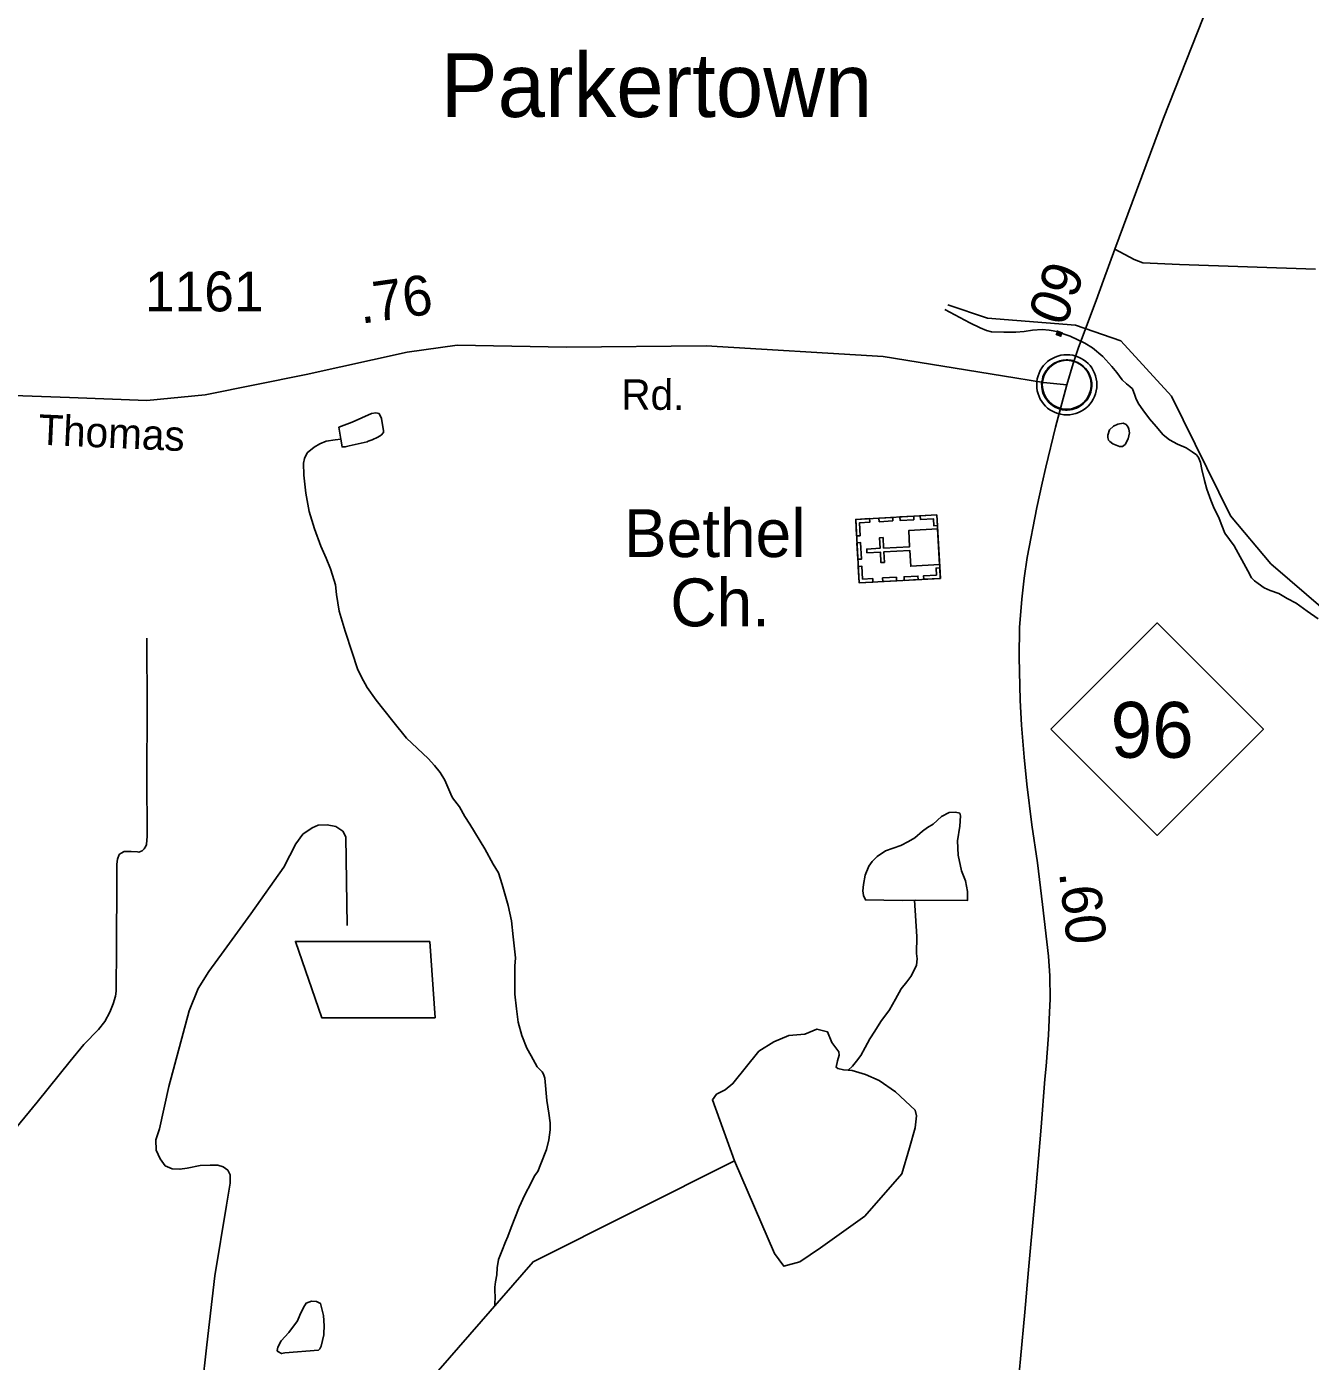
# Model space of a CAD drawing. Extents: x 2082433 to 2279600, y 546599 to 755198.
# Drawn here: x 2170889 to 2174911, y 601594 to 605776 of the extents above; entities that cross this region are included whole.
import ezdxf

# ---------------------------------------------------------------- set-up
doc = ezdxf.new("R2010")
doc.units = 0
for name, color, linetype in [('Exist Civil Demographics Community CELL', 7, 'Continuous'), ('Exist Civil Demographics Community Label', 7, 'Continuous'), ('Exist Cultural Church with Cemetery CELL', 7, 'Continuous'), ('Exist Cultural Church with Cemetery Label', 7, 'Continuous'), ('Exist Hydrographic Creek Single Shore', 7, 'Continuous'), ('Exist Hydrographic Misc Water Feature', 7, 'Continuous'), ('Exist Hydrographic Pond Under 1500 Sq Ft', 7, 'Continuous'), ('Exist Road Non-System Type 51', 7, 'Continuous'), ('Exist Road Primary NC Attributed', 7, 'Continuous'), ('Exist Road Primary NC Service Mileage Hundredths English Label', 7, 'Continuous'), ('Exist Road Primary NC Shield CELL', 7, 'Continuous'), ('Exist Road Primary NC Shield Number Label', 7, 'Continuous'), ('Exist Road Secondary Mileage Hundredths English Label', 7, 'Continuous'), ('Exist Road Secondary Type 51 Attributed', 7, 'Continuous'), ('Exist Road Secondary Type 51 Label', 7, 'Continuous'), ('Exist Road Secondary Type 51 Number Label', 7, 'Continuous')]:
    doc.layers.add(name, color=color, linetype=linetype)

msp = doc.modelspace()

# ---------------------------------------------------------------- linework, layer by layer
at = {"layer": 'Exist Civil Demographics Community CELL'}
msp.add_lwpolyline([(2174070.3, 604665.9), (2174071.3, 604671.5), (2174073.1, 604678.1), (2174076, 604685.3), (2174078.9, 604691), (2174082.3, 604696.8), (2174086, 604701.9), (2174090, 604706.3), (2174094.6, 604710.9), (2174100.1, 604715.5), (2174105.5, 604719.1), (2174110.4, 604722), (2174115.5, 604724.4), (2174120.9, 604726.7), (2174126.6, 604728.6), (2174130.9, 604729.7), (2174135.7, 604730.4), (2174139.9, 604731.2), (2174146.2, 604731.4), (2174150.7, 604731.3), (2174156.3, 604731.1), (2174161.2, 604730.3), (2174166.1, 604729.3), (2174171.1, 604727.9), (2174176.3, 604726), (2174183, 604723.1), (2174189.2, 604719.6), (2174194.3, 604716), (2174199.5, 604712), (2174202.8, 604708.9), (2174206.9, 604704.5), (2174210.8, 604699.8), (2174213.8, 604695.2), (2174217, 604690.2), (2174219.4, 604685), (2174221.4, 604680), (2174223, 604675), (2174224.3, 604670.4), (2174225.4, 604664.4), (2174226, 604659.7), (2174226.3, 604653.7), (2174226.1, 604647.9), (2174225.5, 604642.2), (2174224.6, 604636.7), (2174222.9, 604630.6), (2174221.1, 604624.7), (2174218.8, 604619.7), (2174215.6, 604613.7), (2174212.3, 604608.3), (2174208.9, 604603.6), (2174204.6, 604598.9), (2174199.3, 604593.9), (2174194.3, 604589.8), (2174189.3, 604586.4), (2174185, 604583.9), (2174178.2, 604580.6), (2174171, 604577.9), (2174165.1, 604576.5), (2174158.5, 604575.2), (2174154.1, 604574.7), (2174149.6, 604574.4), (2174144, 604574.4), (2174139.7, 604574.8), (2174134.1, 604575.6), (2174128.2, 604576.9), (2174123.6, 604578.2), (2174118.4, 604580.1), (2174113.8, 604582), (2174109.9, 604584.3), (2174103.1, 604588.4), (2174097.5, 604592.6), (2174092.6, 604597.1), (2174088.1, 604602), (2174084.9, 604605.9), (2174082, 604610.1), (2174077.9, 604617.2), (2174076.2, 604620.8), (2174074.4, 604624.8), (2174071.9, 604633), (2174070.3, 604640), (2174069.6, 604645.2), (2174069.3, 604651.5), (2174069.2, 604656.2), (2174069.8, 604662.7)], close=True, dxfattribs=at)
for centre, radius in [((2174147.9, 604653.5), 94.3), ((2174147.7, 604653.8), 76.7)]:
    msp.add_circle(centre, radius, dxfattribs=at)
at = {"layer": 'Exist Cultural Church with Cemetery CELL'}
for points in [[(2173497.5, 604032.9), (2173486.4, 604231.6), (2173740.6, 604245.8), (2173751.7, 604047)], [(2173529.7, 604234.1), (2173530.3, 604222.8), (2173498.2, 604221), (2173500.4, 604180.5), (2173489.3, 604179.9), (2173486.5, 604231.7)], [(2173603.3, 604226.8), (2173560.1, 604224.4), (2173559.4, 604235.7), (2173602.7, 604238.1)], [(2173669.1, 604230.4), (2173625.9, 604228), (2173625.2, 604239.4), (2173668.5, 604241.8)], [(2173742.5, 604212.7), (2173731, 604212.1), (2173729.8, 604234), (2173689.4, 604231.8), (2173688.8, 604242.9), (2173740.6, 604245.8)], [(2173749.3, 604090), (2173743, 604202), (2173652.6, 604197), (2173655.4, 604146.3), (2173574.1, 604141.8), (2173572.2, 604174.7), (2173561.2, 604174.1), (2173563.1, 604141.2), (2173520.9, 604138.8), (2173521.6, 604127.2), (2173563.7, 604129.6), (2173565.6, 604096.5), (2173576.5, 604097.1), (2173574.7, 604130.2), (2173656.1, 604134.7), (2173658.8, 604085)], [(2173493.4, 604106.8), (2173490.5, 604158.6), (2173501.9, 604159.2), (2173504.7, 604107.5)], [(2173540.7, 604035.3), (2173540.1, 604046.6), (2173507.9, 604044.8), (2173505.7, 604085.3), (2173494.6, 604084.7), (2173497.5, 604032.9)], [(2173614.7, 604039.4), (2173571.5, 604037), (2173570.9, 604048.3), (2173614.1, 604050.7)], [(2173681.9, 604043.1), (2173638.6, 604040.7), (2173638, 604052), (2173681.2, 604054.4)], [(2173749.8, 604080), (2173738.3, 604079.4), (2173739.6, 604057.4), (2173699.2, 604055.2), (2173699.8, 604044.1), (2173751.6, 604046.9)]]:
    msp.add_lwpolyline(points, close=True, dxfattribs=at)
at = {"layer": 'Exist Hydrographic Creek Single Shore'}
for points in [[(2171873.3, 604482.9), (2171855.3, 604480.8), (2171827.2, 604476.5), (2171807.3, 604468.6), (2171789.5, 604458.3), (2171767.7, 604440.1), (2171759.5, 604422.2), (2171756, 604408.2), (2171757.7, 604370.2), (2171764, 604314.1), (2171774.5, 604256.1), (2171790.9, 604202.2), (2171810.8, 604148.4), (2171827.6, 604110.7), (2171841.3, 604076.5), (2171847.5, 604056.6), (2171856.1, 604026.8), (2171860, 603996.6), (2171868.4, 603944.7), (2171886.7, 603881.1), (2171909.2, 603815.2), (2171925.2, 603763.4), (2171937.5, 603737.2), (2171955.5, 603705.6), (2171983.8, 603665.7), (2172036.1, 603599.8), (2172078.6, 603546.3), (2172146.7, 603482.5), (2172166.8, 603460.8), (2172184.8, 603439), (2172199.1, 603415), (2172217.4, 603371.2), (2172223.3, 603359), (2172245.5, 603331.3), (2172261.9, 603301.3), (2172277.9, 603277.3), (2172324.4, 603199.8), (2172350.5, 603152), (2172367.1, 603123.9), (2172379, 603088.1), (2172397.2, 603022), (2172407.5, 602974.3), (2172413.6, 602924.3), (2172417.9, 602886.3), (2172420.6, 602858.4), (2172418.4, 602832.3), (2172418.8, 602786.4), (2172418.6, 602744.3), (2172423.3, 602698.6), (2172429.4, 602656.7), (2172439.9, 602614.5), (2172455.9, 602574.8), (2172469.6, 602550.8), (2172488.3, 602516.8), (2172504.3, 602501), (2172508.4, 602493.1), (2172512.5, 602481.1), (2172518.6, 602411.2), (2172524.8, 602370.9), (2172529.1, 602341.1), (2172529.3, 602319.2), (2172525.2, 602287.3), (2172517.6, 602257.2), (2172499.6, 602213), (2172490.1, 602188.8), (2172480.1, 602174.9), (2172470, 602152.9), (2172450.1, 602115), (2172432.3, 602076.7), (2172418.6, 602042.7), (2172407.3, 602012.8), (2172397, 601984.7), (2172389.2, 601968.5), (2172377.3, 601938.6), (2172367.5, 601912.5), (2172363.6, 601886.4), (2172361.6, 601864.4), (2172358.1, 601842.6), (2172356.2, 601826.2), (2172356, 601810.4), (2172356.4, 601800.2), (2172356, 601768.5)], [(2171264.9, 603859.5), (2171266.6, 603633.8), (2171265.1, 603429.6), (2171266.8, 603239.5), (2171264.5, 603213.5), (2171262.7, 603207.7), (2171256.7, 603199.7), (2171251, 603193.7), (2171240.5, 603189.6), (2171236.6, 603189.7), (2171216.5, 603191.6), (2171194.8, 603191.2), (2171184.6, 603185.5), (2171178.8, 603181.5), (2171173.1, 603167.3), (2171171.2, 603151.4), (2171171, 603099.5), (2171170.8, 602893.1), (2171169.6, 602753.4), (2171167.3, 602737.5), (2171159.5, 602713.5), (2171149.7, 602687.4), (2171133.9, 602659), (2171113.8, 602633.3), (2171068.3, 602587), (2171024.8, 602534.8), (2170921.3, 602406), (2170829.8, 602293.7)], [(2173670.4, 603038.3), (2173678.4, 602925.3), (2173676.7, 602871.2), (2173678.8, 602855.4), (2173677.1, 602835.4), (2173668.9, 602817.2), (2173659.1, 602799.2), (2173647.2, 602783.2), (2173629.4, 602761.1), (2173611.3, 602729), (2173592, 602695), (2173565.6, 602658.8), (2173546.1, 602628.5), (2173530.3, 602604.6), (2173516.2, 602576.7), (2173502.4, 602552.4), (2173488.9, 602534.6), (2173476.8, 602518.5), (2173462.8, 602506.4)], [(2169314.7, 599480.3), (2169463.8, 599756.1), (2169535.8, 600190.9), (2169651.8, 600349.3), (2169883.7, 600557.8), (2170024.8, 600633.6), (2170465.7, 600746.1), (2170640.8, 600739.3), (2171149.8, 600574.8), (2171482.8, 600584.5), (2171549.8, 600619.2), (2171714.9, 600776.6), (2171920.8, 601212), (2172177.9, 601564.3), (2172475.8, 601906), (2173106.3, 602222.5)]]:
    msp.add_lwpolyline(points, dxfattribs=at)
at = {"layer": 'Exist Hydrographic Misc Water Feature'}
for points in [[(2173766.2, 604889.1), (2173844.3, 604847.7), (2173876.5, 604831.9), (2173896.6, 604824), (2173912.4, 604820), (2173950.7, 604818.3), (2173988.6, 604818.7), (2174014.5, 604820.8), (2174040.7, 604825), (2174070.9, 604826.9), (2174092.6, 604825.2), (2174122.7, 604819.5), (2174136.5, 604813.3), (2174158.6, 604805.5), (2174204.8, 604783.5), (2174228.8, 604769.8), (2174261.2, 604742.2), (2174289, 604710.4), (2174305, 604692.1), (2174321.6, 604668.6), (2174335.4, 604656.8), (2174345.4, 604648.7), (2174353.4, 604640.6), (2174361.6, 604620.7), (2174365.5, 604608.8), (2174373.5, 604593), (2174385.8, 604574.9), (2174407.6, 604546.9), (2174428.3, 604523.1), (2174450.2, 604497), (2174470.1, 604481.4), (2174494.3, 604467.7), (2174522.4, 604455.7), (2174540.8, 604443.6), (2174554.6, 604433.8), (2174560.3, 604426), (2174566.7, 604410.1), (2174570.6, 604388), (2174579, 604353.9), (2174587.2, 604326.3), (2174599.3, 604292), (2174609.5, 604266.1), (2174619.6, 604248.4), (2174625.5, 604234.6), (2174634.1, 604212.6), (2174643.6, 604188.4), (2174671.9, 604148.8), (2174714.7, 604071), (2174726.6, 604048.9), (2174736.5, 604038.9), (2174747.1, 604031.3), (2174766.8, 604017.3), (2174784.7, 604009.3), (2174812.7, 603999.4), (2174838.6, 603983.7), (2174866.9, 603969.7), (2174900.9, 603943.9), (2174935.2, 603920.1)], [(2173774.9, 604904), (2173900, 604862.2), (2174174.9, 604840.2), (2174316.8, 604791.4), (2174476, 604617.6), (2174660.9, 604243.2), (2174786.8, 604093), (2175188.9, 603747)], [(2174292.5, 604468.2), (2174312.8, 604460.6), (2174322.7, 604460.4), (2174330.5, 604466.5), (2174340.1, 604484.5), (2174344.4, 604502.5), (2174342.1, 604514.6), (2174340.3, 604520.6), (2174333.9, 604528.8), (2174324.1, 604532.8), (2174308.3, 604530.2), (2174294.2, 604524.3), (2174281.9, 604512.4), (2174276.3, 604496.2), (2174276.3, 604488.5), (2174278.4, 604480.4), (2174282.3, 604476.2), (2174292.5, 604468.2)]]:
    msp.add_lwpolyline(points, dxfattribs=at)
at = {"layer": 'Exist Hydrographic Pond Under 1500 Sq Ft'}
for points in [[(2171873.3, 604482.9), (2171867.4, 604520.7), (2171908.8, 604536.8), (2171968.9, 604563.4), (2171982.8, 604565.4), (2171993.1, 604563.4), (2172001.1, 604547.6), (2172007, 604509.4), (2172006.8, 604503.7), (2171999.2, 604495.5), (2171989.2, 604489.3), (2171971.3, 604481.1), (2171959.2, 604477.2), (2171955.3, 604475), (2171899.4, 604462.8), (2171887.3, 604458.9), (2171877.4, 604458.8), (2171873.3, 604482.9)], [(2173672.6, 603038.3), (2173836.4, 603037.4), (2173836.4, 603065.4), (2173830.3, 603099.2), (2173818.2, 603131.1), (2173807.9, 603179.3), (2173805.7, 603225), (2173813.2, 603270.9), (2173814.9, 603303.1), (2173813.2, 603311.1), (2173798.9, 603314.8), (2173779.2, 603313), (2173755, 603300.8), (2173729.4, 603276.7), (2173711.5, 603266.4), (2173695.5, 603254.6), (2173671.8, 603234.3), (2173651.9, 603222.3), (2173627.7, 603210.1), (2173579.9, 603193.8), (2173554.1, 603175.8), (2173538.1, 603159.6), (2173528, 603145.7), (2173516.1, 603117.5), (2173510.8, 603087.4), (2173508.7, 603067.5), (2173510.6, 603053.4), (2173516.7, 603039.5), (2173632.6, 603038.2), (2173672.6, 603038.3)], [(2171697.7, 601620.3), (2171687.6, 601618.2), (2171675.9, 601624.1), (2171673.5, 601628.1), (2171675.7, 601638.3), (2171685.8, 601658.3), (2171709.8, 601684.3), (2171737.4, 601720.6), (2171745, 601738.5), (2171756.7, 601762.7), (2171764.9, 601776.5), (2171780.9, 601782.6), (2171796.7, 601781), (2171809, 601775.1), (2171819.3, 601737.1), (2171821.5, 601705.1), (2171819.7, 601681), (2171819.5, 601677), (2171811.7, 601640.9), (2171807.8, 601633), (2171803.7, 601629.1), (2171697.7, 601620.3)]]:
    msp.add_lwpolyline(points, dxfattribs=at)
for points in [[(2172152.2, 602909.6), (2171730.7, 602909.6), (2171813.3, 602670.2), (2172168.7, 602670.2)], [(2173106.3, 602222.5), (2173232.2, 601931.6), (2173261, 601891.8), (2173311.9, 601905.1), (2173376.1, 601949.3), (2173514.9, 602048.8), (2173630.6, 602181.4), (2173654.9, 602263.2), (2173672.6, 602325.1), (2173677.1, 602362.7), (2173672.6, 602380.4), (2173610.7, 602437.8), (2173559.8, 602473.2), (2173516.9, 602492.9), (2173475.7, 602504.8), (2173462.8, 602506.4), (2173448.4, 602506.8), (2173430, 602511.3), (2173424.8, 602515.2), (2173429.2, 602535.1), (2173435, 602552.9), (2173433.6, 602563.9), (2173411.5, 602592.6), (2173398.2, 602625.8), (2173365, 602634.6), (2173327.4, 602619.1), (2173276.5, 602614.7), (2173230, 602594.8), (2173183.5, 602566.1), (2173101.9, 602463.9), (2173077.3, 602444.5), (2173050.8, 602431.2), (2173037.5, 602413.5)]]:
    msp.add_lwpolyline(points, close=True, dxfattribs=at)
at = {"layer": 'Exist Road Non-System Type 51'}
msp.add_lwpolyline([(2171437.5, 601506), (2171453.7, 601645.5), (2171478.8, 601862.2), (2171514.7, 602083), (2171526.2, 602152), (2171526.2, 602177.8), (2171519.4, 602192.7), (2171504.5, 602203.5), (2171488.3, 602208.9), (2171463.9, 602208.9), (2171432.7, 602207.6), (2171392.1, 602199.4), (2171369.1, 602195.4), (2171344.7, 602196.7), (2171323, 602206.2), (2171306.8, 602227.9), (2171294.6, 602255), (2171293.2, 602287.5), (2171305.4, 602322.7), (2171333.9, 602455.4), (2171398.2, 602692.5), (2171426, 602761.5), (2171459.8, 602815.7), (2171507.2, 602880.7), (2171591.2, 602995.9), (2171694.8, 603142.1), (2171732.7, 603215.3), (2171754.4, 603245.1), (2171782.9, 603265.4), (2171801.8, 603273.5), (2171830.3, 603274.9), (2171857.3, 603269.5), (2171879, 603254.6), (2171888.5, 603236.9), (2171892.6, 602959.3)], dxfattribs=at)
at = {"layer": 'Exist Road Primary NC Attributed'}
for points in [[(2174298.5, 605078.2), (2174450.7, 605488.5), (2174575.7, 605803.1), (2174682.7, 606100.3), (2174728.8, 606248.2), (2174752.6, 606384.8), (2174796.5, 606683.7), (2174807.7, 606754.5), (2174844.2, 607035), (2174890.2, 607271.7), (2174984.4, 607662.4)], [(2174147.9, 604653.5), (2174168.2, 604720.5), (2174184.8, 604770.2), (2174239.8, 604917.6), (2174262.6, 604981.7), (2174298.5, 605078.2)], [(2173993.5, 601501.8), (2174002.9, 601601.2), (2174016.5, 601748.1), (2174027.5, 601881), (2174033.1, 601937.9), (2174051, 602130.8), (2174067.3, 602327.8), (2174079.4, 602478.1), (2174083, 602519.1), (2174090.6, 602615.7), (2174093.7, 602687.9), (2174095.7, 602728.9), (2174094.7, 602801.2), (2174090.1, 602863), (2174072, 603025.1), (2174055.9, 603155.9), (2174038.5, 603275.3), (2174022.6, 603401.7), (2174013.9, 603486.5), (2174006, 603586.7), (2174002.2, 603665.3), (2173998.9, 603799.9), (2173999.9, 603893.4), (2174007.1, 603981.6), (2174014.5, 604047.9), (2174024.2, 604111.9), (2174053.9, 604268.8), (2174070.8, 604345.6), (2174081.8, 604395.4), (2174112.5, 604520.8), (2174147.9, 604653.5)]]:
    msp.add_lwpolyline(points, dxfattribs=at)
at = {"layer": 'Exist Road Primary NC Shield CELL'}
msp.add_lwpolyline([(2174098.1, 603574.6), (2174431.1, 603907.6), (2174764.1, 603574.6), (2174431.1, 603241.6)], close=True, dxfattribs=at)
at = {"layer": 'Exist Road Secondary Type 51 Attributed'}
for points in [[(2174927.4, 605016), (2174501.6, 605030.6), (2174386.6, 605035.6), (2174359.4, 605046.1), (2174298.5, 605078.2)], [(2170134.2, 604646.4), (2170332.3, 604641.5), (2170525, 604631.1), (2171022.7, 604613.3), (2171265.4, 604604.3), (2171448.5, 604622.3), (2171765, 604686), (2172081.5, 604755.7), (2172237.8, 604777.6), (2172580.1, 604771.7), (2173018.1, 604775.6), (2173572.4, 604741.8), (2173946.7, 604682), (2174075.3, 604660.8), (2174147.9, 604653.5)]]:
    msp.add_lwpolyline(points, dxfattribs=at)

# ---------------------------------------------------------------- texts
at = {"layer": 'Exist Civil Demographics Community Label'}
msp.add_text('Parkertown', height=200, dxfattribs=at).set_placement((2172186.1, 605492.5))
at = {"layer": 'Exist Cultural Church with Cemetery Label'}
for s, p in [('Bethel', (2172760.3, 604113.8)), (' Ch.', (2172849.8, 603896.7))]:
    msp.add_text(s, height=150, dxfattribs=at).set_placement(p)
at = {"layer": 'Exist Road Primary NC Service Mileage Hundredths English Label'}
for s, rotation, p in [('.09', 69.5266, (2174124.9, 604788.6)), ('.60', 276.3905, (2174123.6, 603125.7))]:
    msp.add_text(s, height=125, rotation=rotation, dxfattribs=at).set_placement(p)
at = {"layer": 'Exist Road Primary NC Shield Number Label'}
msp.add_text('96', height=175, dxfattribs=at).set_placement((2174285.2, 603484.9))
at = {"layer": 'Exist Road Secondary Mileage Hundredths English Label'}
msp.add_text('.76', height=125, rotation=7.9818, dxfattribs=at).set_placement((2171936.6, 604844.6))
at = {"layer": 'Exist Road Secondary Type 51 Label'}
for s, rotation, p in [('Rd.', 359.6062, (2172751.7, 604576)), ('Thomas', 357.4201, (2170923.7, 604466.2))]:
    msp.add_text(s, height=95, rotation=rotation, dxfattribs=at).set_placement(p)
at = {"layer": 'Exist Road Secondary Type 51 Number Label'}
msp.add_text('1161', height=125, dxfattribs=at).set_placement((2171259.3, 604883.5))

doc.saveas('drawing.dxf')
